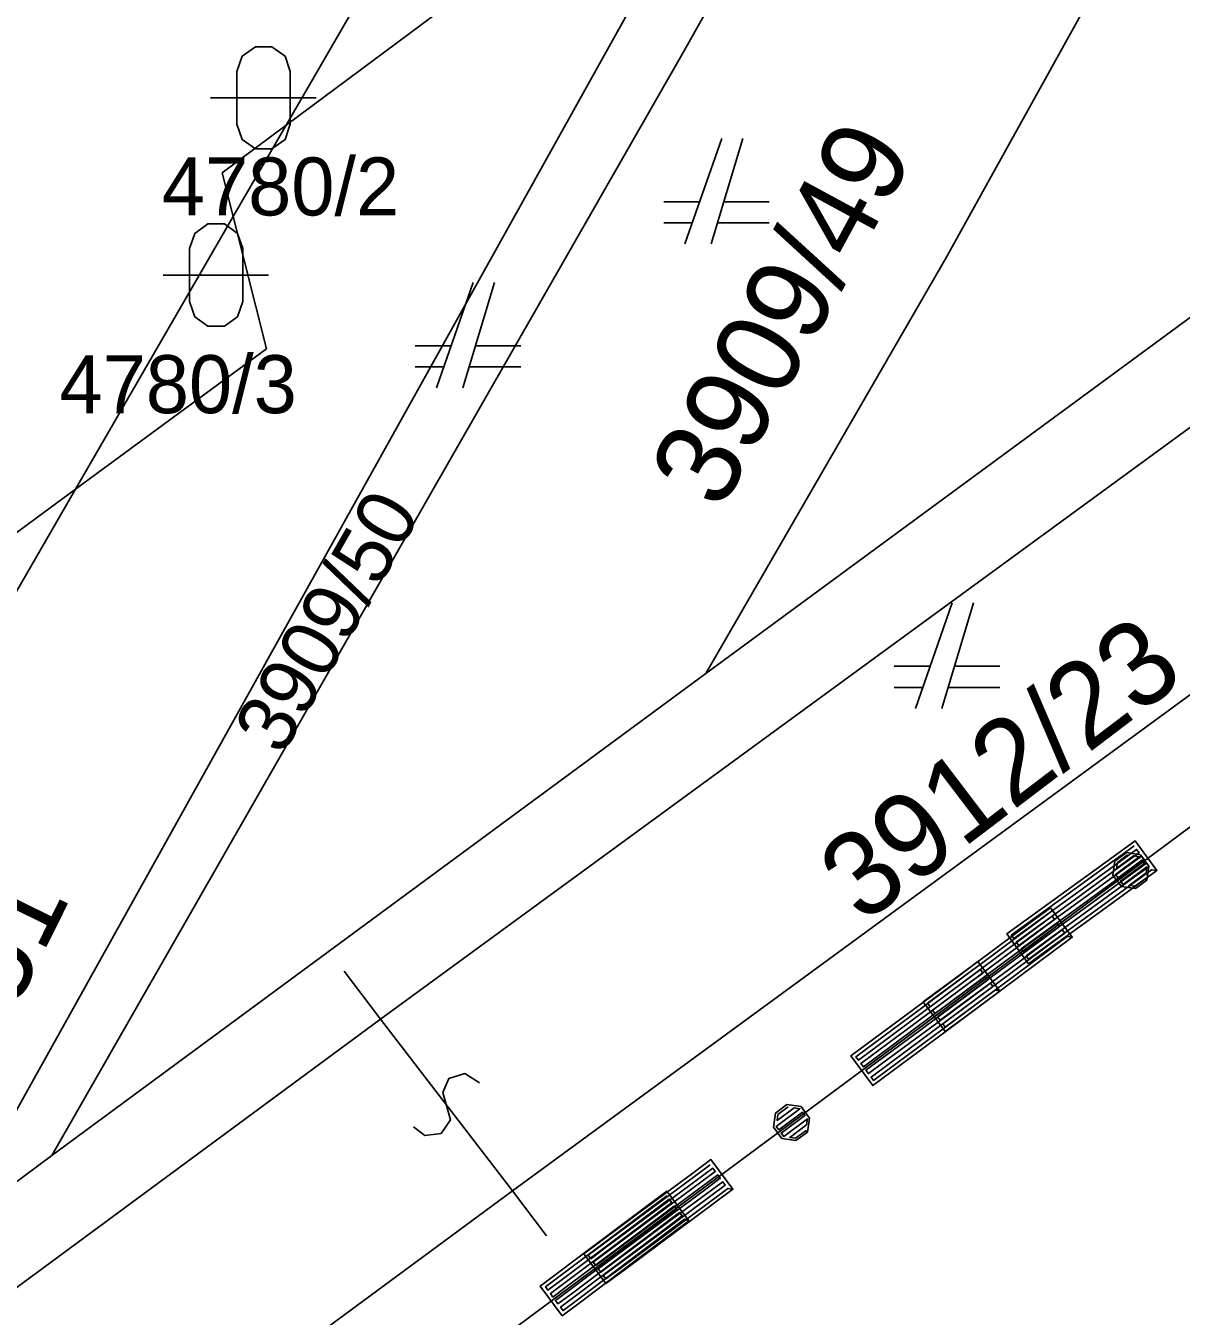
# Model space of a CAD drawing. Extents: x -266179 to -264727, y -1243225 to -1241702.
# Drawn here: x -265354.3 to -265332.4, y -1242945.7 to -1242921.22 of the extents above; entities that cross this region are included whole.
import ezdxf

# ---------------------------------------------------------------- set-up
doc = ezdxf.new("R2010")
doc.units = 0
for name, color, linetype in [('Vrstva 1', 7, 'Continuous'), ('Vrstva 19', 7, 'Continuous'), ('Vrstva 2', 7, 'Continuous'), ('Vrstva 21', 7, 'Continuous')]:
    doc.layers.add(name, color=color, linetype=linetype)

msp = doc.modelspace()

# ---------------------------------------------------------------- linework, layer by layer
at = {"layer": 'Vrstva 1'}
for p, q in [((-265329.05, -1242911.53), (-265336.87, -1242925.64)), ((-265317.38, -1242915.83), (-265336.31, -1242929.75)), ((-265340.54, -1242916.53), (-265349.37, -1242923.11)), ((-265340.53, -1242916.74), (-265355.76, -1242944.08)), ((-265349.37, -1242923.11), (-265346.84, -1242918.73)), ((-265340.79, -1242919.86), (-265341.84, -1242921.73)), ((-265341.84, -1242921.73), (-265353.81, -1242942.65)), ((-265350.58, -1242924.01), (-265349.37, -1242923.11)), ((-265349.37, -1242923.11), (-265350.37, -1242924.84)), ((-265341.11, -1242923.36), (-265341.81, -1242925.36)), ((-265341.31, -1242925.36), (-265340.71, -1242923.36)), ((-265350.37, -1242924.84), (-265350.58, -1242924.01)), ((-265341.53, -1242924.56), (-265342.21, -1242924.56)), ((-265340.21, -1242924.56), (-265341.07, -1242924.56)), ((-265353.36, -1242930.01), (-265350.37, -1242924.84)), ((-265350.37, -1242924.84), (-265349.74, -1242927.35)), ((-265342.21, -1242924.96), (-265341.67, -1242924.96)), ((-265341.19, -1242924.96), (-265340.21, -1242924.96)), ((-265336.87, -1242925.64), (-265341.41, -1242933.51)), ((-265345.82, -1242926.09), (-265346.52, -1242928.09)), ((-265346.02, -1242928.09), (-265345.42, -1242926.09)), ((-265349.74, -1242927.35), (-265353.36, -1242930.01)), ((-265346.24, -1242927.29), (-265346.92, -1242927.29)), ((-265344.92, -1242927.29), (-265345.78, -1242927.29)), ((-265346.92, -1242927.69), (-265346.38, -1242927.69)), ((-265345.9, -1242927.69), (-265344.92, -1242927.69)), ((-265336.31, -1242929.75), (-265341.41, -1242933.51)), ((-265353.36, -1242930.01), (-265373.36, -1242944.7)), ((-265358.53, -1242938.96), (-265353.36, -1242930.01)), ((-265336.74, -1242932.17), (-265337.44, -1242934.17)), ((-265336.94, -1242934.17), (-265336.34, -1242932.17)), ((-265328.13, -1242933.37), (-265345, -1242945.9)), ((-265337.16, -1242933.37), (-265337.84, -1242933.37)), ((-265335.84, -1242933.37), (-265336.7, -1242933.37)), ((-265341.41, -1242933.51), (-265353.81, -1242942.65)), ((-265337.84, -1242933.77), (-265337.3, -1242933.77)), ((-265336.82, -1242933.77), (-265335.84, -1242933.77)), ((-265353.81, -1242942.65), (-265355.76, -1242944.08))]:
    msp.add_line(p, q, dxfattribs=at)
for points in [[(-265350.3, -1242922.09), (-265350.2, -1242921.8), (-265349.95, -1242921.62), (-265349.64, -1242921.62), (-265349.39, -1242921.8), (-265349.29, -1242922.09), (-265349.29, -1242923.09), (-265349.39, -1242923.38), (-265349.64, -1242923.56), (-265349.95, -1242923.56), (-265350.2, -1242923.38), (-265350.3, -1242923.09)], [(-265351.2, -1242925.45), (-265351.1, -1242925.16), (-265350.85, -1242924.98), (-265350.54, -1242924.98), (-265350.29, -1242925.16), (-265350.19, -1242925.45), (-265350.19, -1242926.45), (-265350.29, -1242926.74), (-265350.54, -1242926.92), (-265350.85, -1242926.92), (-265351.1, -1242926.74), (-265351.2, -1242926.45)]]:
    msp.add_lwpolyline(points, close=True, dxfattribs=at)
for points in [[(-265350.8, -1242922.59), (-265349.53, -1242922.59), (-265348.8, -1242922.59)], [(-265351.7, -1242925.95), (-265350.43, -1242925.95), (-265349.7, -1242925.95)]]:
    msp.add_lwpolyline(points, dxfattribs=at)
at = {"layer": 'Vrstva 19'}
msp.add_line((-265328.13, -1242933.37), (-265345, -1242945.9), dxfattribs=at)
for points in [[(-265332.866, -1242937.246), (-265333.893, -1242937.993), (-265334.921, -1242938.739), (-265335.293, -1242939.01), (-265335.704, -1242938.444), (-265334.677, -1242937.697), (-265333.649, -1242936.95), (-265333.277, -1242936.68), (-265332.866, -1242937.246), (-265332.964, -1242937.231), (-265333.991, -1242937.977), (-265335.018, -1242938.724), (-265335.293, -1242938.924), (-265335.34, -1242938.859), (-265334.313, -1242938.112), (-265333.286, -1242937.366), (-265333.011, -1242937.166), (-265333.058, -1242937.101), (-265334.085, -1242937.848), (-265335.112, -1242938.594), (-265335.387, -1242938.794), (-265335.435, -1242938.73), (-265334.407, -1242937.983), (-265333.38, -1242937.236), (-265333.105, -1242937.037), (-265333.152, -1242936.972), (-265334.179, -1242937.718), (-265335.206, -1242938.465), (-265335.482, -1242938.665), (-265335.529, -1242938.6), (-265334.501, -1242937.854), (-265333.474, -1242937.107), (-265333.199, -1242936.907), (-265333.246, -1242936.842), (-265334.273, -1242937.589), (-265335.301, -1242938.336), (-265335.576, -1242938.535), (-265335.623, -1242938.471), (-265334.595, -1242937.724), (-265333.568, -1242936.978), (-265333.293, -1242936.778)], [(-265333.053, -1242937.425), (-265333.27, -1242937.586), (-265333.536, -1242937.547), (-265333.697, -1242937.33), (-265333.657, -1242937.064), (-265333.44, -1242936.903), (-265333.175, -1242936.943), (-265333.014, -1242937.159), (-265333.053, -1242937.425), (-265333.085, -1242937.399), (-265333.278, -1242937.542), (-265333.39, -1242937.525), (-265333.068, -1242937.287), (-265333.052, -1242937.175), (-265333.501, -1242937.509), (-265333.549, -1242937.445), (-265333.099, -1242937.111), (-265333.147, -1242937.047), (-265333.597, -1242937.38), (-265333.644, -1242937.316), (-265333.195, -1242936.982), (-265333.307, -1242936.966), (-265333.628, -1242937.204), (-265333.611, -1242937.092), (-265333.419, -1242936.949)], [(-265334.465, -1242938.51), (-265335.484, -1242939.267), (-265336.504, -1242940.024), (-265336.874, -1242940.298), (-265337.291, -1242939.736), (-265336.271, -1242938.979), (-265335.251, -1242938.222), (-265334.882, -1242937.948), (-265334.465, -1242938.51), (-265334.563, -1242938.496), (-265335.582, -1242939.252), (-265336.602, -1242940.009), (-265336.875, -1242940.212), (-265336.923, -1242940.148), (-265335.903, -1242939.391), (-265334.883, -1242938.634), (-265334.61, -1242938.431), (-265334.658, -1242938.367), (-265335.678, -1242939.124), (-265336.698, -1242939.881), (-265336.971, -1242940.083), (-265337.018, -1242940.019), (-265335.998, -1242939.262), (-265334.979, -1242938.505), (-265334.706, -1242938.303), (-265334.753, -1242938.239), (-265335.773, -1242938.995), (-265336.793, -1242939.752), (-265337.066, -1242939.955), (-265337.114, -1242939.891), (-265336.094, -1242939.134), (-265335.074, -1242938.377), (-265334.801, -1242938.174), (-265334.849, -1242938.11), (-265335.868, -1242938.867), (-265336.888, -1242939.624), (-265337.161, -1242939.826), (-265337.209, -1242939.762), (-265336.189, -1242939.005), (-265335.169, -1242938.248), (-265334.896, -1242938.046)], [(-265335.839, -1242939.534), (-265336.859, -1242940.291), (-265337.879, -1242941.048), (-265338.248, -1242941.322), (-265338.665, -1242940.76), (-265337.646, -1242940.003), (-265336.626, -1242939.246), (-265336.256, -1242938.972), (-265335.839, -1242939.534), (-265335.921, -1242939.508), (-265336.941, -1242940.265), (-265337.961, -1242941.022), (-265338.234, -1242941.224), (-265338.281, -1242941.16), (-265337.262, -1242940.403), (-265336.242, -1242939.646), (-265335.969, -1242939.444), (-265336.016, -1242939.379), (-265337.036, -1242940.136), (-265338.056, -1242940.893), (-265338.329, -1242941.096), (-265338.377, -1242941.031), (-265337.357, -1242940.275), (-265336.337, -1242939.518), (-265336.064, -1242939.315), (-265336.112, -1242939.251), (-265337.132, -1242940.008), (-265338.151, -1242940.765), (-265338.424, -1242940.967), (-265338.472, -1242940.903), (-265337.452, -1242940.146), (-265336.432, -1242939.389), (-265336.159, -1242939.187), (-265336.207, -1242939.122), (-265337.227, -1242939.879), (-265338.247, -1242940.636), (-265338.52, -1242940.839), (-265338.567, -1242940.774), (-265337.548, -1242940.018), (-265336.528, -1242939.261), (-265336.255, -1242939.058)], [(-265339.487, -1242942.204), (-265339.704, -1242942.365), (-265339.969, -1242942.325), (-265340.13, -1242942.109), (-265340.091, -1242941.843), (-265339.874, -1242941.682), (-265339.608, -1242941.721), (-265339.447, -1242941.938), (-265339.487, -1242942.204), (-265339.519, -1242942.178), (-265339.711, -1242942.321), (-265339.823, -1242942.304), (-265339.502, -1242942.066), (-265339.486, -1242941.954), (-265339.935, -1242942.288), (-265339.983, -1242942.223), (-265339.533, -1242941.89), (-265339.581, -1242941.825), (-265340.031, -1242942.159), (-265340.078, -1242942.095), (-265339.629, -1242941.761), (-265339.74, -1242941.745), (-265340.062, -1242941.983), (-265340.045, -1242941.871), (-265339.852, -1242941.728)], [(-265340.898, -1242943.289), (-265341.918, -1242944.045), (-265342.938, -1242944.802), (-265343.307, -1242945.076), (-265343.725, -1242944.514), (-265342.705, -1242943.757), (-265341.685, -1242943.001), (-265341.315, -1242942.726), (-265340.898, -1242943.289), (-265340.996, -1242943.274), (-265342.016, -1242944.031), (-265343.036, -1242944.788), (-265343.309, -1242944.99), (-265343.357, -1242944.926), (-265342.337, -1242944.169), (-265341.317, -1242943.412), (-265341.044, -1242943.21), (-265341.092, -1242943.146), (-265342.111, -1242943.902), (-265343.131, -1242944.659), (-265343.404, -1242944.862), (-265343.452, -1242944.798), (-265342.432, -1242944.041), (-265341.412, -1242943.284), (-265341.139, -1242943.081), (-265341.187, -1242943.017), (-265342.207, -1242943.774), (-265343.227, -1242944.531), (-265343.5, -1242944.733), (-265343.547, -1242944.669), (-265342.528, -1242943.912), (-265341.508, -1242943.156), (-265341.235, -1242942.953), (-265341.282, -1242942.889), (-265342.302, -1242943.645), (-265343.322, -1242944.402), (-265343.595, -1242944.605), (-265343.643, -1242944.541), (-265342.623, -1242943.784), (-265341.603, -1242943.027), (-265341.33, -1242942.824)], [(-265341.734, -1242943.884), (-265342.75, -1242944.647), (-265343.765, -1242945.409), (-265344.133, -1242945.686), (-265344.553, -1242945.126), (-265343.538, -1242944.363), (-265342.523, -1242943.6), (-265342.155, -1242943.324), (-265341.734, -1242943.884), (-265341.816, -1242943.858), (-265342.832, -1242944.621), (-265343.847, -1242945.384), (-265344.119, -1242945.588), (-265344.167, -1242945.524), (-265343.152, -1242944.761), (-265342.136, -1242943.998), (-265341.864, -1242943.794), (-265341.913, -1242943.73), (-265342.928, -1242944.493), (-265343.943, -1242945.256), (-265344.215, -1242945.46), (-265344.263, -1242945.396), (-265343.248, -1242944.633), (-265342.232, -1242943.87), (-265341.961, -1242943.666), (-265342.009, -1242943.602), (-265343.024, -1242944.365), (-265344.039, -1242945.128), (-265344.311, -1242945.332), (-265344.359, -1242945.268), (-265343.344, -1242944.505), (-265342.329, -1242943.742), (-265342.057, -1242943.538), (-265342.105, -1242943.474), (-265343.12, -1242944.237), (-265344.135, -1242945), (-265344.407, -1242945.204), (-265344.455, -1242945.14), (-265343.44, -1242944.377), (-265342.425, -1242943.614), (-265342.153, -1242943.41)]]:
    msp.add_lwpolyline(points, dxfattribs=at)
at = {"layer": 'Vrstva 2'}
for p, q in [((-265331.65, -1242928.41), (-265347.58, -1242940.06)), ((-265329.2, -1242931.69), (-265345.08, -1242943.32)), ((-265348.27, -1242939.15), (-265347.58, -1242940.06)), ((-265347.58, -1242940.06), (-265363.78, -1242952.02)), ((-265347.58, -1242940.06), (-265345.08, -1242943.32)), ((-265345.08, -1242943.32), (-265361.33, -1242955.3)), ((-265345.08, -1242943.32), (-265344.43, -1242944.17))]:
    msp.add_line(p, q, dxfattribs=at)
msp.add_lwpolyline([(-265345.705, -1242941.273), (-265345.981, -1242941.094), (-265346.286, -1242941.189), (-265346.399, -1242941.453), (-265346.253, -1242941.971), (-265346.43, -1242942.233), (-265346.742, -1242942.271), (-265346.955, -1242942.107)], dxfattribs=at)
at = {"layer": 'Vrstva 21'}
msp.add_line((-265328.13, -1242933.37), (-265345, -1242945.9), dxfattribs=at)

# ---------------------------------------------------------------- texts
at = {"layer": 'Vrstva 1'}
for s, height, rotation, p in [('3909/49', 1.6, 61.5357, (-265341.128, -1242930.447)), ('3909/50', 1.1, 60.2179, (-265349.447, -1242935.089)), ('3912/23', 1.6, 37.2423, (-265338.442, -1242938.277)), ('3909/51', 1.6, 63.5983, (-265356.897, -1242944.703))]:
    msp.add_text(s, height=height, rotation=rotation, dxfattribs=at).set_placement(p)
for s, p in [('4780/2', (-265351.725, -1242924.82)), ('4780/3', (-265353.665, -1242928.57))]:
    msp.add_text(s, height=1.1, dxfattribs=at).set_placement(p)

doc.saveas('drawing.dxf')
